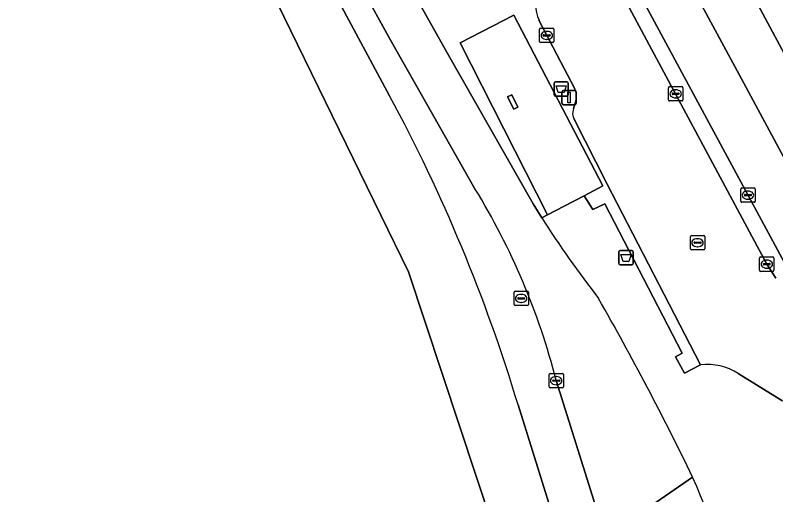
# Model space of a CAD drawing. Extents: x 161477 to 163040, y 383680 to 384871.
# Drawn here: x 162729.7 to 162782.7, y 384359.9 to 384393.3 of the extents above; entities that cross this region are included whole.
import ezdxf

# ---------------------------------------------------------------- set-up
doc = ezdxf.new("R2010")
doc.units = 0
for name, color, linetype in [('IMGEO_Afvalbak', 7, 'Continuous'), ('IMGEO_Berm_groen', 7, 'Continuous'), ('IMGEO_Berm_open', 7, 'Continuous'), ('IMGEO_Brandkraan', 7, 'Continuous'), ('IMGEO_Fietspad_open', 7, 'Continuous'), ('IMGEO_Gemengd_bos', 7, 'Continuous'), ('IMGEO_Hek', 7, 'Continuous'), ('IMGEO_Kolk', 7, 'Continuous'), ('IMGEO_Lichtmast', 7, 'Continuous'), ('IMGEO_Opslagtank', 7, 'Continuous'), ('IMGEO_Rijbaan_lokaal_open', 7, 'Continuous'), ('IMGEO_Rijbaan_regionaal_gesloten', 7, 'Continuous'), ('IMGEO_Rioolput', 7, 'Continuous'), ('IMGEO_Terreindeel_open', 7, 'Continuous'), ('IMGEO_Voetpad_open', 7, 'Continuous')]:
    doc.layers.add(name, color=color, linetype=linetype)

msp = doc.modelspace()

# ---------------------------------------------------------------- linework, layer by layer
at = {"layer": 'IMGEO_Afvalbak'}
for p, q in [((162767.249, 384387.803), (162767.249, 384388.603)), ((162767.249, 384388.603), (162767.249, 384387.803)), ((162767.349, 384388.703), (162768.139, 384388.703)), ((162768.139, 384388.703), (162767.349, 384388.703)), ((162768.239, 384388.603), (162768.239, 384387.803)), ((162768.239, 384387.803), (162768.239, 384388.603)), ((162768.139, 384387.703), (162767.349, 384387.703)), ((162767.349, 384387.703), (162768.139, 384387.703)), ((162771.758, 384376.05), (162771.758, 384376.85)), ((162771.758, 384376.85), (162771.758, 384376.05)), ((162771.858, 384376.95), (162772.648, 384376.95)), ((162772.648, 384376.95), (162771.858, 384376.95)), ((162772.748, 384376.85), (162772.748, 384376.05)), ((162772.748, 384376.05), (162772.748, 384376.85)), ((162772.648, 384375.95), (162771.858, 384375.95)), ((162771.858, 384375.95), (162772.648, 384375.95))]:
    msp.add_line(p, q, dxfattribs=at)
for points in [[(162767.392, 384388.417), (162768.096, 384388.417), (162767.947, 384387.947), (162767.541, 384387.947), (162767.392, 384388.417)], [(162771.901, 384376.664), (162772.605, 384376.664), (162772.456, 384376.194), (162772.05, 384376.194), (162771.901, 384376.664)]]:
    msp.add_lwpolyline(points, dxfattribs=at)
for centre, start, end in [((162767.349, 384388.603), 90, 180), ((162767.349, 384388.603), 90, 180), ((162768.139, 384388.603), 0, 90), ((162768.139, 384388.603), 360, 90), ((162767.349, 384387.803), 180, 270), ((162767.349, 384387.803), 180, 270), ((162768.139, 384387.803), 270, 0), ((162768.139, 384387.803), 270, 0), ((162771.858, 384376.85), 90, 180), ((162771.858, 384376.85), 90, 180), ((162772.648, 384376.85), 0, 90), ((162772.648, 384376.85), 360, 90), ((162771.858, 384376.05), 180, 270), ((162771.858, 384376.05), 180, 270), ((162772.648, 384376.05), 270, 0), ((162772.648, 384376.05), 270, 0)]:
    msp.add_arc(centre, 0.1, start, end, dxfattribs=at)
at = {"layer": 'IMGEO_Berm_groen'}
for points in [[(162755.804, 384387.714), (162712.241, 384468.755), (162705.352, 384481.397)], [(162712.633, 384459.824), (162740.568, 384408), (162747.949, 384394.24), (162757.124, 384375.468), (162766.529, 384347.024), (162782.254, 384298.067), (162784.758, 384290.27), (162786.785, 384281.406), (162786.77, 384278.144), (162786.934, 384272.336), (162783.872, 384262.182), (162783.569, 384261.176), (162780.201, 384254.445), (162777.995, 384250), (162776.076, 384247.535), (162769.02, 384241.879), (162719.164, 384209.03), (162709.291, 384203.756), (162707.384, 384202.741), (162696.814, 384197.09), (162687.543, 384192.138), (162678.849, 384188.781)], [(162777.45, 384368.99), (162776.334, 384368.407), (162775.707, 384369.543), (162776.159, 384369.797), (162770.779, 384380.209), (162769.95, 384379.8), (162769.345, 384380.771), (162767.957, 384380.044), (162766.784, 384379.429), (162766.389, 384379.222)], [(162783.107, 384366.502), (162780.068, 384368.379)], [(162719.917, 384202.066), (162771.611, 384234.986), (162775.495, 384237.856), (162779.29, 384241.257), (162782.718, 384245.18), (162785.955, 384250), (162788.468, 384253.741), (162790.846, 384259.717), (162787.902, 384260.811), (162789.21, 384264.703), (162790.459, 384270.654), (162790.712, 384275.611), (162790.111, 384285.695), (162789.667, 384287.848), (162769.683, 384350.356), (162764.739, 384366.211)]]:
    msp.add_lwpolyline(points, dxfattribs=at)
for centre, radius, start, end in [((162654.745, 384333.114), 114.865, 16.74653, 28.38152), ((162832.315, 384421.546), 78.342, 212.70038, 217.71633), ((162591.896, 384271.856), 205.424, 25.76913, 29.69524), ((162777.93, 384365.134), 3.886, 56.626, 97.1004), ((162688.33, 384322.125), 96.784, 17.11793, 23.78812)]:
    msp.add_arc(centre, radius, start, end, dxfattribs=at)
at = {"layer": 'IMGEO_Berm_open'}
for points in [[(162724.869, 384496.086), (162727.101, 384492.335), (162729.089, 384488.843), (162741.848, 384467.5), (162762.196, 384429.925), (162790.63, 384376.933), (162804.086, 384351.856), (162807.805, 384344.925), (162816.329, 384329.112), (162820.302, 384321.25)], [(162783.583, 384375.537), (162743.463, 384449.945)], [(162763.267, 384411.068), (162782.049, 384376.005), (162782.679, 384375.036)]]:
    msp.add_lwpolyline(points, dxfattribs=at)
at = {"layer": 'IMGEO_Brandkraan'}
for p, q in [((162764.459, 384373.191), (162764.459, 384374.043)), ((162764.534, 384374.117), (162765.386, 384374.117)), ((162765.46, 384374.043), (162765.46, 384373.191)), ((162764.718, 384373.611), (162764.718, 384373.623)), ((162765.156, 384373.574), (162764.758, 384373.574)), ((162764.761, 384373.66), (162765.159, 384373.66)), ((162764.947, 384373.897), (162764.972, 384373.897)), ((162765.202, 384373.623), (162765.202, 384373.611)), ((162765.386, 384373.117), (162764.534, 384373.117)), ((162764.97, 384373.337), (162764.945, 384373.337))]:
    msp.add_line(p, q, dxfattribs=at)
for points in [[(162764.459, 384373.191), (162764.459, 384374.043)], [(162764.534, 384374.117), (162765.386, 384374.117)], [(162765.46, 384374.043), (162765.46, 384373.191)], [(162765.386, 384373.117), (162764.534, 384373.117)]]:
    msp.add_lwpolyline(points, dxfattribs=at)
for centre, radius, start, end in [((162764.536, 384374.041), 0.0765, 91.552, 178.448), ((162764.536, 384374.041), 0.0765, 91.552, 178.448), ((162765.384, 384374.041), 0.0765, 1.552, 88.448), ((162765.384, 384374.041), 0.0765, 1.552, 88.448), ((162764.758, 384373.62), 0.0403, 85.8775, 175.7526), ((162764.755, 384373.61), 0.0366, 178.938, 274.7102), ((162765.159, 384373.617), 0.043, 264.8664, 352.4533), ((162765.163, 384373.622), 0.0386, 1.7309, 96.639), ((162764.536, 384373.193), 0.0765, 181.552, 268.448), ((162764.536, 384373.193), 0.0765, 181.552, 268.448), ((162765.384, 384373.193), 0.0765, 271.552, 358.448), ((162765.384, 384373.193), 0.0765, 271.552, 358.448)]:
    msp.add_arc(centre, radius, start, end, dxfattribs=at)
for centre, major_axis, ratio, start_param, end_param in [((162764.946, 384373.617), (-0.387, 0.002), 0.722429, 4.712389, 7.853982), ((162764.971, 384373.617), (-0.39, 0.002), 0.717154, 1.570796, 4.712389)]:
    msp.add_ellipse(centre, major_axis=major_axis, ratio=ratio, start_param=start_param, end_param=end_param, dxfattribs=at)
at = {"layer": 'IMGEO_Fietspad_open'}
for points in [[(162766.389, 384379.222), (162765.781, 384380.205), (162759.804, 384390.713), (162755.882, 384397.717), (162749.046, 384410.435), (162747.614, 384413.099), (162746.199, 384415.731), (162743.576, 384420.611), (162741.815, 384423.887), (162739.358, 384428.459), (162738.144, 384430.717), (162735.7, 384435.263), (162734.898, 384436.755), (162730.45, 384445.031)], [(162727.797, 384443.63), (162751.889, 384398.818), (162755.831, 384391.647), (162761.739, 384381.258)], [(162767.397, 384367.894), (162780.316, 384326.737), (162792.502, 384288.657), (162793.008, 384286.556)], [(162776.891, 384361.163), (162774.034, 384359.197)], [(162774.034, 384359.197), (162776.891, 384361.163)]]:
    msp.add_lwpolyline(points, dxfattribs=at)
for centre, radius, start, end in [((162720.179, 384355.783), 48.747, 14.386, 31.5072), ((162832.315, 384421.546), 78.342, 212.70038, 217.71633), ((162591.896, 384271.856), 205.424, 25.76913, 29.69524), ((162688.33, 384322.125), 96.784, 17.11793, 23.78812)]:
    msp.add_arc(centre, radius, start, end, dxfattribs=at)
at = {"layer": 'IMGEO_Gemengd_bos'}
msp.add_lwpolyline([(162687.543, 384192.138), (162696.814, 384197.09), (162707.384, 384202.741), (162709.291, 384203.756), (162719.164, 384209.03), (162769.02, 384241.879), (162776.076, 384247.535), (162777.995, 384250), (162780.201, 384254.445), (162783.569, 384261.176), (162783.872, 384262.182), (162786.934, 384272.336), (162786.77, 384278.144), (162786.785, 384281.406), (162784.758, 384290.27), (162782.254, 384298.067), (162766.529, 384347.024), (162757.124, 384375.468), (162747.949, 384394.24), (162740.568, 384408), (162712.633, 384459.824)], dxfattribs=at)
at = {"layer": 'IMGEO_Hek'}
msp.add_lwpolyline([(162766.784, 384379.429), (162760.705, 384391.402), (162764.448, 384393.335), (162770.645, 384381.452), (162769.345, 384380.771)], dxfattribs=at)
at = {"layer": 'IMGEO_Kolk'}
for p, q in [((162766.238, 384391.503), (162766.238, 384392.355)), ((162766.313, 384392.429), (162767.165, 384392.429)), ((162766.726, 384392.209), (162766.751, 384392.209)), ((162767.239, 384392.355), (162767.239, 384391.503)), ((162766.497, 384391.923), (162766.497, 384391.935)), ((162766.935, 384391.886), (162766.537, 384391.886)), ((162766.54, 384391.972), (162766.938, 384391.972)), ((162766.749, 384391.649), (162766.724, 384391.649)), ((162766.981, 384391.935), (162766.981, 384391.923)), ((162767.165, 384391.429), (162766.313, 384391.429)), ((162775.285, 384388.363), (162776.137, 384388.363)), ((162775.21, 384387.437), (162775.21, 384388.289)), ((162775.469, 384387.857), (162775.469, 384387.869)), ((162775.907, 384387.82), (162775.509, 384387.82)), ((162775.512, 384387.906), (162775.91, 384387.906)), ((162775.698, 384388.143), (162775.723, 384388.143)), ((162775.953, 384387.869), (162775.953, 384387.857)), ((162776.211, 384388.289), (162776.211, 384387.437)), ((162776.137, 384387.363), (162775.285, 384387.363)), ((162775.721, 384387.583), (162775.696, 384387.583)), ((162780.239, 384380.382), (162780.239, 384381.234)), ((162780.314, 384381.308), (162781.166, 384381.308)), ((162780.727, 384381.088), (162780.752, 384381.088)), ((162781.24, 384381.234), (162781.24, 384380.382)), ((162780.498, 384380.802), (162780.498, 384380.814)), ((162780.936, 384380.765), (162780.538, 384380.765)), ((162780.541, 384380.851), (162780.939, 384380.851)), ((162780.75, 384380.528), (162780.725, 384380.528)), ((162780.982, 384380.814), (162780.982, 384380.802)), ((162781.166, 384380.308), (162780.314, 384380.308)), ((162781.551, 384375.576), (162781.551, 384376.428)), ((162781.626, 384376.502), (162782.478, 384376.502)), ((162782.039, 384376.282), (162782.064, 384376.282)), ((162782.552, 384376.428), (162782.552, 384375.576)), ((162781.81, 384375.996), (162781.81, 384376.008)), ((162782.248, 384375.959), (162781.85, 384375.959)), ((162781.853, 384376.045), (162782.251, 384376.045)), ((162782.062, 384375.722), (162782.037, 384375.722)), ((162782.294, 384376.008), (162782.294, 384375.996)), ((162782.478, 384375.502), (162781.626, 384375.502)), ((162766.896, 384367.465), (162766.896, 384368.317)), ((162766.971, 384368.391), (162767.823, 384368.391)), ((162767.897, 384368.317), (162767.897, 384367.465)), ((162767.155, 384367.885), (162767.155, 384367.897)), ((162767.593, 384367.848), (162767.195, 384367.848)), ((162767.198, 384367.934), (162767.596, 384367.934)), ((162767.384, 384368.171), (162767.409, 384368.171)), ((162767.639, 384367.897), (162767.639, 384367.885)), ((162767.823, 384367.391), (162766.971, 384367.391)), ((162767.407, 384367.611), (162767.382, 384367.611))]:
    msp.add_line(p, q, dxfattribs=at)
for points in [[(162766.238, 384391.503), (162766.238, 384392.355)], [(162766.313, 384392.429), (162767.165, 384392.429)], [(162767.239, 384392.355), (162767.239, 384391.503)], [(162767.165, 384391.429), (162766.313, 384391.429)], [(162775.285, 384388.363), (162776.137, 384388.363)], [(162775.21, 384387.437), (162775.21, 384388.289)], [(162776.211, 384388.289), (162776.211, 384387.437)], [(162776.137, 384387.363), (162775.285, 384387.363)], [(162780.239, 384380.382), (162780.239, 384381.234)], [(162780.314, 384381.308), (162781.166, 384381.308)], [(162781.24, 384381.234), (162781.24, 384380.382)], [(162781.166, 384380.308), (162780.314, 384380.308)], [(162781.551, 384375.576), (162781.551, 384376.428)], [(162781.626, 384376.502), (162782.478, 384376.502)], [(162782.552, 384376.428), (162782.552, 384375.576)], [(162782.478, 384375.502), (162781.626, 384375.502)], [(162766.896, 384367.465), (162766.896, 384368.317)], [(162766.971, 384368.391), (162767.823, 384368.391)], [(162767.897, 384368.317), (162767.897, 384367.465)], [(162767.823, 384367.391), (162766.971, 384367.391)]]:
    msp.add_lwpolyline(points, dxfattribs=at)
for centre, radius, start, end in [((162766.315, 384392.353), 0.0765, 91.552, 178.448), ((162766.315, 384392.353), 0.0765, 91.552, 178.448), ((162767.163, 384392.353), 0.0765, 1.552, 88.448), ((162767.163, 384392.353), 0.0765, 1.552, 88.448), ((162766.315, 384391.505), 0.0765, 181.552, 268.448), ((162766.315, 384391.505), 0.0765, 181.552, 268.448), ((162766.537, 384391.932), 0.0403, 85.8775, 175.7526), ((162766.534, 384391.922), 0.0366, 178.938, 274.7102), ((162766.938, 384391.929), 0.043, 264.8664, 352.4533), ((162766.942, 384391.934), 0.0386, 1.7309, 96.639), ((162767.163, 384391.505), 0.0765, 271.552, 358.448), ((162767.163, 384391.505), 0.0765, 271.552, 358.448), ((162775.287, 384388.287), 0.0765, 91.552, 178.448), ((162775.287, 384388.287), 0.0765, 91.552, 178.448), ((162776.135, 384388.287), 0.0765, 1.552, 88.448), ((162776.135, 384388.287), 0.0765, 1.552, 88.448), ((162775.509, 384387.866), 0.0403, 85.8775, 175.7526), ((162775.506, 384387.856), 0.0366, 178.938, 274.7102), ((162775.91, 384387.863), 0.043, 264.8664, 352.4533), ((162775.914, 384387.868), 0.0386, 1.7309, 96.639), ((162775.287, 384387.439), 0.0765, 181.552, 268.448), ((162775.287, 384387.439), 0.0765, 181.552, 268.448), ((162776.135, 384387.439), 0.0765, 271.552, 358.448), ((162776.135, 384387.439), 0.0765, 271.552, 358.448), ((162780.316, 384381.232), 0.0765, 91.552, 178.448), ((162780.316, 384381.232), 0.0765, 91.552, 178.448), ((162781.164, 384381.232), 0.0765, 1.552, 88.448), ((162781.164, 384381.232), 0.0765, 1.552, 88.448), ((162780.316, 384380.384), 0.0765, 181.552, 268.448), ((162780.316, 384380.384), 0.0765, 181.552, 268.448), ((162780.538, 384380.811), 0.0403, 85.8775, 175.7526), ((162780.535, 384380.801), 0.0366, 178.938, 274.7102), ((162780.939, 384380.808), 0.043, 264.8664, 352.4533), ((162780.943, 384380.813), 0.0386, 1.7309, 96.639), ((162781.164, 384380.384), 0.0765, 271.552, 358.448), ((162781.164, 384380.384), 0.0765, 271.552, 358.448), ((162781.628, 384376.426), 0.0765, 91.552, 178.448), ((162781.628, 384376.426), 0.0765, 91.552, 178.448), ((162782.476, 384376.426), 0.0765, 1.552, 88.448), ((162782.476, 384376.426), 0.0765, 1.552, 88.448), ((162781.85, 384376.005), 0.0403, 85.8775, 175.7526), ((162781.847, 384375.995), 0.0366, 178.938, 274.7102), ((162782.251, 384376.002), 0.043, 264.8664, 352.4533), ((162782.255, 384376.007), 0.0386, 1.7309, 96.639), ((162781.628, 384375.578), 0.0765, 181.552, 268.448), ((162781.628, 384375.578), 0.0765, 181.552, 268.448), ((162782.476, 384375.578), 0.0765, 271.552, 358.448), ((162782.476, 384375.578), 0.0765, 271.552, 358.448), ((162766.973, 384368.315), 0.0765, 91.552, 178.448), ((162766.973, 384368.315), 0.0765, 91.552, 178.448), ((162767.821, 384368.315), 0.0765, 1.552, 88.448), ((162767.821, 384368.315), 0.0765, 1.552, 88.448), ((162767.195, 384367.894), 0.0403, 85.8775, 175.7526), ((162767.192, 384367.884), 0.0366, 178.938, 274.7102), ((162767.596, 384367.891), 0.043, 264.8664, 352.4533), ((162767.6, 384367.896), 0.0386, 1.7309, 96.639), ((162766.973, 384367.467), 0.0765, 181.552, 268.448), ((162766.973, 384367.467), 0.0765, 181.552, 268.448), ((162767.821, 384367.467), 0.0765, 271.552, 358.448), ((162767.821, 384367.467), 0.0765, 271.552, 358.448)]:
    msp.add_arc(centre, radius, start, end, dxfattribs=at)
for centre, major_axis, ratio, start_param, end_param in [((162766.725, 384391.929), (-0.387, 0.002), 0.722429, 4.712389, 7.853982), ((162766.75, 384391.929), (-0.39, 0.002), 0.717154, 1.570796, 4.712389), ((162775.697, 384387.863), (-0.387, 0.002), 0.722429, 4.712389, 7.853982), ((162775.722, 384387.863), (-0.39, 0.002), 0.717154, 1.570796, 4.712389), ((162780.726, 384380.808), (-0.387, 0.002), 0.722429, 4.712389, 7.853982), ((162780.751, 384380.808), (-0.39, 0.002), 0.717154, 1.570796, 4.712389), ((162782.038, 384376.002), (-0.387, 0.002), 0.722429, 4.712389, 7.853982), ((162782.063, 384376.002), (-0.39, 0.002), 0.717154, 1.570796, 4.712389), ((162767.383, 384367.891), (-0.387, 0.002), 0.722429, 4.712389, 7.853982), ((162767.408, 384367.891), (-0.39, 0.002), 0.717154, 1.570796, 4.712389)]:
    msp.add_ellipse(centre, major_axis=major_axis, ratio=ratio, start_param=start_param, end_param=end_param, dxfattribs=at)
at = {"layer": 'IMGEO_Lichtmast'}
for p, q in [((162767.795, 384387.203), (162767.795, 384388.003)), ((162767.795, 384388.003), (162767.795, 384387.203)), ((162767.895, 384388.103), (162768.685, 384388.103)), ((162768.685, 384388.103), (162767.895, 384388.103)), ((162768.785, 384388.003), (162768.785, 384387.203)), ((162768.785, 384387.203), (162768.785, 384388.003)), ((162768.685, 384387.103), (162767.895, 384387.103)), ((162767.895, 384387.103), (162768.685, 384387.103))]:
    msp.add_line(p, q, dxfattribs=at)
msp.add_lwpolyline([(162768.215, 384387.978), (162768.365, 384387.978), (162768.365, 384387.228), (162768.215, 384387.228), (162768.215, 384387.978)], dxfattribs=at)
for centre, start, end in [((162767.895, 384388.003), 90, 180), ((162767.895, 384388.003), 90, 180), ((162768.685, 384388.003), 0, 90), ((162768.685, 384388.003), 360, 90), ((162767.895, 384387.203), 180, 270), ((162767.895, 384387.203), 180, 270), ((162768.685, 384387.203), 270, 0), ((162768.685, 384387.203), 270, 0)]:
    msp.add_arc(centre, 0.1, start, end, dxfattribs=at)
at = {"layer": 'IMGEO_Opslagtank'}
msp.add_lwpolyline([(162764.011, 384387.644), (162764.435, 384386.794), (162764.731, 384386.928), (162764.315, 384387.787)], close=True, dxfattribs=at)
at = {"layer": 'IMGEO_Rijbaan_lokaal_open'}
for points in [[(162782.679, 384375.036), (162782.049, 384376.005), (162763.267, 384411.068)], [(162766.198, 384392.995), (162768.698, 384388.212)], [(162768.783, 384387.438), (162768.603, 384386.812)], [(162768.64, 384386.089), (162770.912, 384381.614), (162777.45, 384368.99)], [(162780.068, 384368.379), (162783.107, 384366.502), (162783.444, 384366.382)]]:
    msp.add_lwpolyline(points, dxfattribs=at)
for centre, radius, start, end in [((162768.51, 384394.078), 2.553, 155.8165, 205.0985), ((162767.698, 384387.711), 1.118, 345.8935, 26.6406), ((162769.352, 384386.488), 0.817, 156.6138, 209.2454), ((162777.93, 384365.134), 3.886, 56.626, 97.1004)]:
    msp.add_arc(centre, radius, start, end, dxfattribs=at)
at = {"layer": 'IMGEO_Rijbaan_regionaal_gesloten'}
for points in [[(162721.159, 384495.567), (162717.548, 384495.062), (162717.676, 384494.845), (162725.437, 384481.725), (162726.742, 384479.16), (162743.365, 384450.132), (162743.463, 384449.945), (162783.583, 384375.537), (162784.08, 384375.023), (162799.55, 384344.861), (162804.335, 384333.978), (162808.424, 384324.441), (162810.807, 384318.474), (162811.526, 384316.425), (162812.046, 384313.655), (162814.503, 384307.78)], [(162826.477, 384270.737), (162826.544, 384279.932), (162826.145, 384286.462), (162825.345, 384292.126), (162824.346, 384297.989), (162823.281, 384302.52), (162822.281, 384306.584), (162820.283, 384312.648), (162817.553, 384319.977), (162814.355, 384328.04), (162811.691, 384334.236), (162809.16, 384339.9), (162804.086, 384351.856), (162790.63, 384376.933), (162762.196, 384429.925), (162741.848, 384467.5)], [(162822.747, 384275.733), (162822.747, 384283.995), (162822.281, 384288.459), (162821.748, 384292.457), (162820.949, 384296.455), (162820.216, 384300.319), (162819.017, 384304.717), (162817.752, 384308.915), (162816.086, 384313.779), (162813.689, 384319.908), (162810.891, 384326.771), (162806.362, 384337.565), (162801.167, 384348.959), (162796.105, 384359.286), (162790.71, 384369.547), (162780.452, 384388.604), (162771.393, 384405.395), (162752.477, 384440.575), (162738.489, 384466.227)], [(162738.489, 384466.227), (162752.477, 384440.575), (162771.393, 384405.395), (162780.452, 384388.604), (162790.71, 384369.547), (162796.105, 384359.286), (162801.167, 384348.959), (162806.362, 384337.565), (162810.891, 384326.771), (162813.689, 384319.908), (162816.086, 384313.779), (162817.752, 384308.915), (162819.017, 384304.717), (162820.216, 384300.319), (162820.949, 384296.455), (162821.748, 384292.457), (162822.281, 384288.459), (162822.747, 384283.995), (162822.747, 384275.733)]]:
    msp.add_lwpolyline(points, dxfattribs=at)
at = {"layer": 'IMGEO_Rioolput'}
for p, q in [((162776.733, 384377.071), (162776.733, 384377.923)), ((162776.808, 384377.997), (162777.66, 384377.997)), ((162777.221, 384377.777), (162777.246, 384377.777)), ((162777.734, 384377.923), (162777.734, 384377.071)), ((162776.992, 384377.491), (162776.992, 384377.503)), ((162777.43, 384377.454), (162777.032, 384377.454)), ((162777.035, 384377.54), (162777.433, 384377.54)), ((162777.244, 384377.217), (162777.219, 384377.217)), ((162777.476, 384377.503), (162777.476, 384377.491)), ((162777.66, 384376.997), (162776.808, 384376.997))]:
    msp.add_line(p, q, dxfattribs=at)
for points in [[(162776.733, 384377.071), (162776.733, 384377.923)], [(162776.808, 384377.997), (162777.66, 384377.997)], [(162777.734, 384377.923), (162777.734, 384377.071)], [(162777.66, 384376.997), (162776.808, 384376.997)]]:
    msp.add_lwpolyline(points, dxfattribs=at)
for centre, radius, start, end in [((162776.81, 384377.921), 0.0765, 91.552, 178.448), ((162776.81, 384377.921), 0.0765, 91.552, 178.448), ((162777.658, 384377.921), 0.0765, 1.552, 88.448), ((162777.658, 384377.921), 0.0765, 1.552, 88.448), ((162777.032, 384377.5), 0.0403, 85.8775, 175.7526), ((162777.029, 384377.49), 0.0366, 178.938, 274.7102), ((162777.433, 384377.497), 0.043, 264.8664, 352.4533), ((162777.437, 384377.502), 0.0386, 1.7309, 96.639), ((162776.81, 384377.073), 0.0765, 181.552, 268.448), ((162776.81, 384377.073), 0.0765, 181.552, 268.448), ((162777.658, 384377.073), 0.0765, 271.552, 358.448), ((162777.658, 384377.073), 0.0765, 271.552, 358.448)]:
    msp.add_arc(centre, radius, start, end, dxfattribs=at)
for centre, major_axis, ratio, start_param, end_param in [((162777.22, 384377.497), (-0.387, 0.002), 0.722429, 4.712389, 7.853982), ((162777.245, 384377.497), (-0.39, 0.002), 0.717154, 1.570796, 4.712389)]:
    msp.add_ellipse(centre, major_axis=major_axis, ratio=ratio, start_param=start_param, end_param=end_param, dxfattribs=at)
at = {"layer": 'IMGEO_Terreindeel_open'}
for points in [[(162764.448, 384393.335), (162760.705, 384391.402), (162766.784, 384379.429), (162767.957, 384380.044), (162769.345, 384380.771), (162770.645, 384381.452)], [(162764.011, 384387.644), (162764.315, 384387.787), (162764.731, 384386.928), (162764.435, 384386.794)]]:
    msp.add_lwpolyline(points, close=True, dxfattribs=at)
at = {"layer": 'IMGEO_Voetpad_open'}
for points in [[(162698.936, 384498.353), (162695.449, 384499.111), (162705.352, 384481.397), (162712.241, 384468.755), (162755.804, 384387.714)], [(162761.739, 384381.258), (162755.831, 384391.647), (162751.889, 384398.818), (162727.797, 384443.63)], [(162755.882, 384397.717), (162759.804, 384390.713), (162765.781, 384380.205), (162766.389, 384379.222), (162766.784, 384379.429), (162760.705, 384391.402), (162764.448, 384393.335), (162770.645, 384381.452), (162769.345, 384380.771), (162769.95, 384379.8), (162770.779, 384380.209), (162776.159, 384369.797), (162775.707, 384369.543), (162776.334, 384368.407), (162777.45, 384368.99), (162770.912, 384381.614), (162768.64, 384386.089)], [(162768.698, 384388.212), (162766.198, 384392.995)], [(162768.603, 384386.812), (162768.783, 384387.438)], [(162793.008, 384286.556), (162792.502, 384288.657), (162780.316, 384326.737), (162767.397, 384367.894)], [(162764.739, 384366.211), (162769.683, 384350.356), (162789.667, 384287.848), (162790.111, 384285.695), (162790.712, 384275.611), (162790.459, 384270.654), (162789.21, 384264.703), (162787.902, 384260.811), (162790.846, 384259.717)]]:
    msp.add_lwpolyline(points, dxfattribs=at)
for centre, radius, start, end in [((162768.51, 384394.078), 2.553, 155.8165, 205.0985), ((162767.698, 384387.711), 1.118, 345.8935, 26.6406), ((162654.745, 384333.114), 114.865, 16.74653, 28.38152), ((162769.352, 384386.488), 0.817, 156.6138, 209.2454), ((162720.179, 384355.783), 48.747, 14.386, 31.5072)]:
    msp.add_arc(centre, radius, start, end, dxfattribs=at)

doc.saveas('drawing.dxf')
